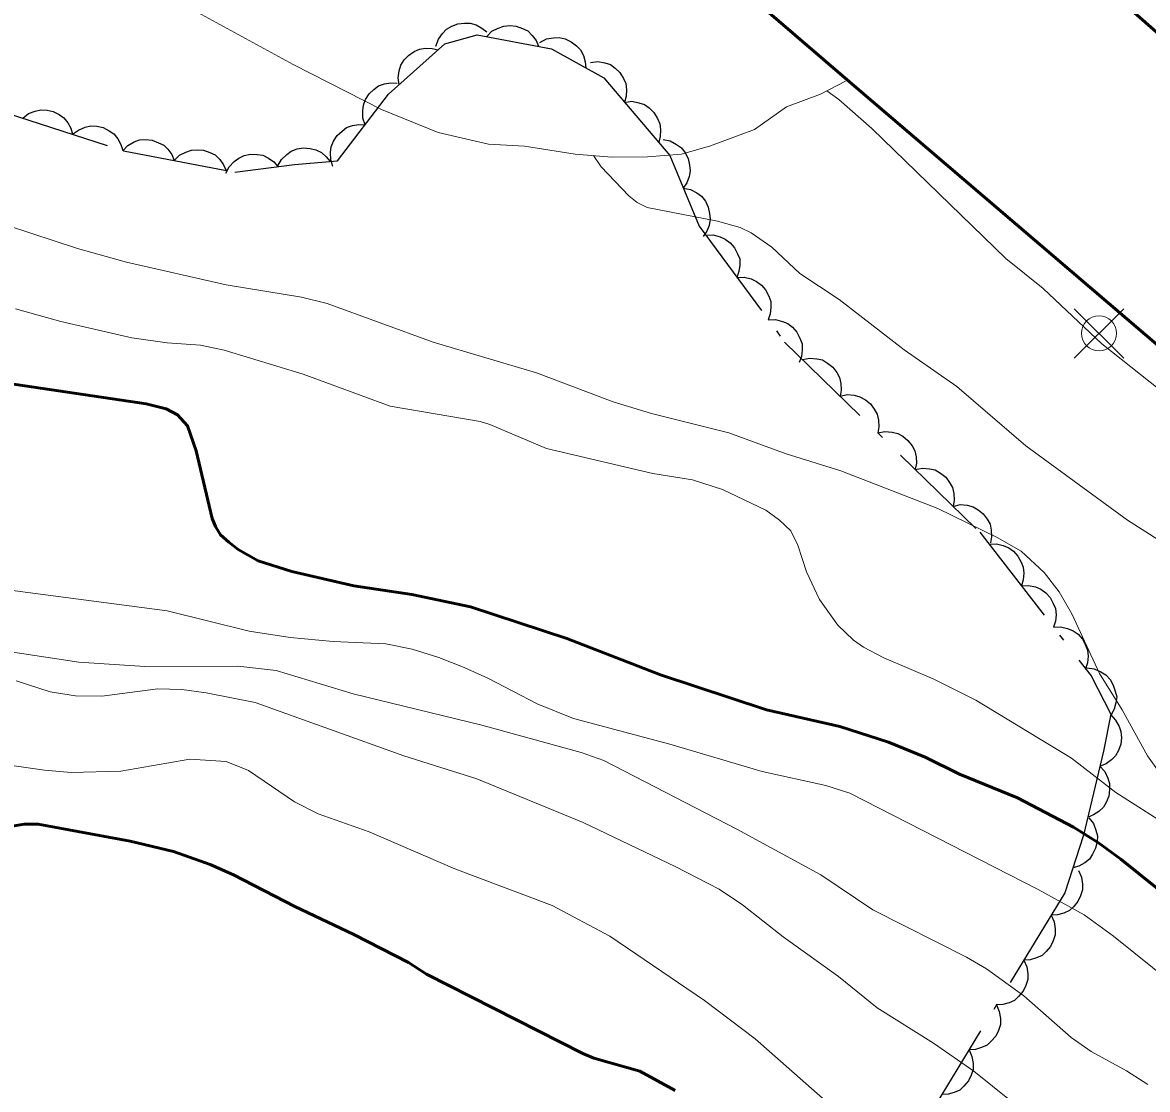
# Model space of a CAD drawing. Extents: x 356765 to 358572, y 5103174 to 5104650.
# Drawn here: x 357745.32 to 357777.43, y 5103515.26 to 5103545.71 of the extents above; entities that cross this region are included whole.
import ezdxf

# ---------------------------------------------------------------- set-up
doc = ezdxf.new("R2010")
doc.units = 0
doc.header["$LTSCALE"] = 0.6
doc.linetypes.add('DOT_DASHED', pattern=[7.7, 5, -1.2, 0.3, -1.2])
for name, color, linetype, lineweight in [('1', 7, 'Continuous', 53), ('19', 7, 'Continuous', 13), ('2', 7, 'Continuous', 13), ('21', 7, 'Continuous', 53), ('36', 7, 'Continuous', 13), ('44', 7, 'Continuous', 25)]:
    doc.layers.add(name, color=color, linetype=linetype, lineweight=lineweight)

msp = doc.modelspace()

# ---------------------------------------------------------------- linework, layer by layer
at = {"layer": '1'}
for points in [[(357779.24, 5103519.76), (357776.67, 5103521.83), (357776.03, 5103522.3), (357775.32, 5103522.74), (357773.72, 5103523.58), (357772.06, 5103524.26), (357771.08, 5103524.74), (357770.04, 5103525.17), (357768.65, 5103525.62), (357766.56, 5103526.09), (357763.53, 5103527.09), (357760.86, 5103528.13), (357758.11, 5103529.03), (357756.43, 5103529.38), (357754.78, 5103529.63), (357753.01, 5103530.04), (357752.05, 5103530.34), (357751.48, 5103530.67), (357751.21, 5103530.88), (357750.97, 5103531.09), (357750.83, 5103531.32), (357750.73, 5103531.55), (357750.28, 5103533.48), (357750.03, 5103534.2), (357749.74, 5103534.51), (357749.42, 5103534.68), (357748.85, 5103534.83), (357743.84, 5103535.57)], [(357763.95, 5103515.23), (357762.94, 5103515.78), (357761.63, 5103516.15), (357761.31, 5103516.28), (357756.85, 5103518.55), (357756.34, 5103518.88), (357754.78, 5103519.68), (357753.09, 5103520.48), (357751.34, 5103521.38), (357750.68, 5103521.68), (357749.63, 5103522.05), (357748.39, 5103522.34), (357745.77, 5103522.83), (357745.37, 5103522.83), (357744.62, 5103522.7)]]:
    msp.add_lwpolyline(points, dxfattribs=at)
at = {"layer": '19'}
msp.add_lwpolyline([(357768.81, 5103544.04), (357768.1, 5103543.66), (357767.13, 5103543.3), (357766.21, 5103542.66), (357764.96, 5103542.19), (357764.13, 5103541.95), (357763.16, 5103541.88), (357762.14, 5103541.87), (357761.09, 5103541.95), (357759.65, 5103542.18), (357758.62, 5103542.24), (357757.18, 5103542.57), (357755.57, 5103543.23), (357753.05, 5103544.51), (357749.91, 5103546.22)], dxfattribs=at)
at = {"layer": '2'}
for points in [[(357778.33, 5103534.79), (357776.13, 5103536.54), (357774.45, 5103538.12), (357773.39, 5103538.97), (357769.56, 5103542.68), (357768.62, 5103543.51), (357768.28, 5103543.76)], [(357761.62, 5103541.91), (357761.84, 5103541.59), (357762.63, 5103540.76), (357762.86, 5103540.57), (357763.15, 5103540.43), (357765.16, 5103540.04), (357765.8, 5103539.86), (357766.12, 5103539.71), (357766.71, 5103539.3), (357767.51, 5103538.55), (357768.63, 5103537.8), (357770.48, 5103536.37), (357771.99, 5103535.32), (357773.96, 5103533.63), (357776.86, 5103531.51), (357779.53, 5103529.8)], [(357777.81, 5103524.25), (357777.43, 5103524.78), (357776.71, 5103526.09), (357776.06, 5103527.13), (357775.27, 5103528.83), (357774.91, 5103529.46), (357774.48, 5103530.01), (357773.82, 5103530.62), (357773.14, 5103531.01), (357771.45, 5103531.84), (357768.68, 5103532.91), (357767.12, 5103533.4), (357765.48, 5103534), (357763.27, 5103534.55), (357762.18, 5103534.88), (357759.99, 5103535.71), (357757.04, 5103536.59), (357754.02, 5103537.69), (357753.28, 5103537.87), (357751.13, 5103538.22), (357748.29, 5103538.87), (357746.89, 5103539.26), (357744.92, 5103539.91)], [(357778.29, 5103522.61), (357776.53, 5103523.73), (357775.26, 5103524.71), (357772.53, 5103526.37), (357771.33, 5103526.97), (357769.9, 5103527.58), (357769.32, 5103527.88), (357769.04, 5103528.08), (357768.59, 5103528.51), (357768.07, 5103529.24), (357767.7, 5103530.03), (357767.45, 5103530.79), (357767.25, 5103531.2), (357766.93, 5103531.51), (357766.54, 5103531.79), (357765.3, 5103532.38), (357764.44, 5103532.66), (357763.31, 5103532.84), (357760.28, 5103533.55), (357758.66, 5103534.24), (357758.38, 5103534.32), (357755.81, 5103534.76), (357753.33, 5103535.67), (357751.08, 5103536.36), (357750.4, 5103536.5), (357749.45, 5103536.57), (357748.44, 5103536.71), (357746.41, 5103537.18), (357745.12, 5103537.54)], [(357779.27, 5103517.38), (357776.46, 5103519.63), (357775.62, 5103520.24), (357774.31, 5103520.96), (357768.93, 5103523.71), (357768.25, 5103523.93), (357766.43, 5103524.33), (357763.8, 5103525.11), (357761.05, 5103525.84), (357760.01, 5103526.26), (357758.62, 5103526.99), (357757.93, 5103527.3), (357757.2, 5103527.59), (357756.44, 5103527.82), (357755.69, 5103527.98), (357754.19, 5103528.04), (357752.96, 5103528.16), (357751.79, 5103528.34), (357749.45, 5103528.92), (357744.75, 5103529.54)], [(357777.44, 5103515.4), (357776.83, 5103515.79), (357775.82, 5103516.34), (357775.25, 5103516.74), (357773.9, 5103517.93), (357772.83, 5103518.7), (357772.26, 5103519.03), (357769.59, 5103520.38), (357768.11, 5103521.38), (357765.71, 5103522.69), (357761.91, 5103524.65), (357761.27, 5103524.87), (357758.43, 5103525.65), (357754.76, 5103526.55), (357752.56, 5103527.21), (357751.47, 5103527.34), (357748.81, 5103527.33), (357746.93, 5103527.45), (357743.59, 5103527.96)], [(357777.84, 5103511.29), (357776.67, 5103512.13), (357775.04, 5103513.71), (357772.47, 5103515.78), (357771.32, 5103516.58), (357769.71, 5103517.59), (357768.61, 5103518.48), (357767.03, 5103519.61), (357765.87, 5103520.53), (357765.2, 5103520.97), (357763.95, 5103521.62), (357761.32, 5103522.88), (357758.29, 5103524.12), (357756.2, 5103524.78), (357751.96, 5103526.3), (357750.56, 5103526.58), (357749.87, 5103526.67), (357749.18, 5103526.69), (357747.58, 5103526.48), (357746.83, 5103526.49), (357746.11, 5103526.61), (357745.14, 5103526.92)], [(357779.85, 5103505.94), (357777.23, 5103507.79), (357775.62, 5103508.69), (357774.84, 5103509.26), (357773.14, 5103510.63), (357771.78, 5103511.88), (357770.57, 5103512.88), (357766.23, 5103516.7), (357764.79, 5103517.8), (357762.08, 5103519.63), (357760.44, 5103520.51), (357757.66, 5103521.55), (357755.21, 5103522.61), (357753.76, 5103523.12), (357753.08, 5103523.47), (357751.77, 5103524.36), (357751.13, 5103524.62), (357750.1, 5103524.68), (357748.13, 5103524.34), (357746.71, 5103524.3), (357745.95, 5103524.37), (357741.61, 5103524.99)]]:
    msp.add_lwpolyline(points, dxfattribs=at)
at = {"layer": '21'}
for points in [[(357609.42, 5103694), (357620.2, 5103685.76), (357630.29, 5103677.74), (357638.22, 5103670.75), (357649.79, 5103660.22), (357666.81, 5103644.4), (357691.49, 5103621.57), (357705.7, 5103608.53), (357720.27, 5103594.97), (357725.87, 5103589.74), (357737.61, 5103580.01), (357753.29, 5103566.65), (357772.09, 5103550.34), (357790.98, 5103533.8), (357803.11, 5103523.29), (357815.96, 5103512.34), (357841.89, 5103502.09), (357843.77, 5103501.5), (357845.45, 5103501.88), (357846.53, 5103502.66), (357866.19, 5103521.97)], [(357727.18, 5103579.66), (357739.94, 5103568.96), (357748.99, 5103561.16), (357753.23, 5103557.51), (357769.06, 5103543.9), (357785.67, 5103529.71), (357802.28, 5103515.82), (357809.74, 5103509.32), (357813.44, 5103505.69), (357820.55, 5103498.05), (357824.21, 5103492.98), (357826.16, 5103489.76), (357827.75, 5103486.04), (357828.17, 5103484.17), (357828.46, 5103482.71), (357828.59, 5103481), (357828.35, 5103479.87), (357827.72, 5103478.51), (357826.39, 5103476.07), (357811.09, 5103450.11), (357800.54, 5103432.03), (357790.27, 5103414.46), (357780.85, 5103398.59), (357773.84, 5103386.53)]]:
    msp.add_lwpolyline(points, dxfattribs=at)
at = {"layer": '36'}
for p, q in [((357776.75, 5103536.13), (357775.34, 5103537.54)), ((357775.34, 5103536.13), (357776.75, 5103537.54))]:
    msp.add_line(p, q, dxfattribs=at)
msp.add_circle((357776.0468, 5103536.8374), 0.5, dxfattribs=at)
at = {"layer": '44'}
for points in [[(357757.12, 5103545.03), (357757.19, 5103545.23), (357757.31, 5103545.4), (357757.42, 5103545.52), (357757.57, 5103545.61), (357757.75, 5103545.67), (357757.94, 5103545.69), (357758.1, 5103545.69), (357758.27, 5103545.64), (357758.43, 5103545.55), (357758.57, 5103545.44)], [(357758.57, 5103545.31), (357758.72, 5103545.46), (357758.9, 5103545.55), (357759.06, 5103545.61), (357759.23, 5103545.62), (357759.41, 5103545.61), (357759.59, 5103545.54), (357759.74, 5103545.47), (357759.87, 5103545.34), (357759.98, 5103545.2), (357760.05, 5103545.03)], [(357760.09, 5103545.14), (357760.28, 5103545.24), (357760.48, 5103545.27), (357760.64, 5103545.28), (357760.81, 5103545.24), (357760.98, 5103545.16), (357761.13, 5103545.04), (357761.25, 5103544.93), (357761.33, 5103544.77), (357761.38, 5103544.59), (357761.4, 5103544.41)], [(357756.07, 5103543.93), (357756.04, 5103544.13), (357756.07, 5103544.33), (357756.12, 5103544.49), (357756.21, 5103544.64), (357756.34, 5103544.77), (357756.5, 5103544.88), (357756.65, 5103544.95), (357756.82, 5103544.98), (357757.01, 5103544.97), (357757.18, 5103544.93)], [(357761.53, 5103544.57), (357761.74, 5103544.6), (357761.94, 5103544.56), (357762.1, 5103544.51), (357762.24, 5103544.41), (357762.37, 5103544.28), (357762.47, 5103544.11), (357762.54, 5103543.97), (357762.56, 5103543.79), (357762.55, 5103543.61), (357762.5, 5103543.43)], [(357755.1, 5103542.79), (357755.03, 5103542.98), (357755.03, 5103543.19), (357755.05, 5103543.35), (357755.11, 5103543.51), (357755.21, 5103543.67), (357755.35, 5103543.8), (357755.48, 5103543.9), (357755.65, 5103543.96), (357755.83, 5103543.99), (357756.01, 5103543.98)], [(357745.33, 5103542.98), (357745.49, 5103543.11), (357745.68, 5103543.18), (357745.84, 5103543.22), (357746.02, 5103543.21), (357746.2, 5103543.17), (357746.37, 5103543.08), (357746.5, 5103542.99), (357746.61, 5103542.85), (357746.7, 5103542.69), (357746.75, 5103542.52)], [(357762.5, 5103543.43), (357762.71, 5103543.46), (357762.91, 5103543.42), (357763.07, 5103543.37), (357763.21, 5103543.27), (357763.34, 5103543.14), (357763.44, 5103542.97), (357763.51, 5103542.82), (357763.53, 5103542.65), (357763.52, 5103542.46), (357763.48, 5103542.29)], [(357746.75, 5103542.52), (357746.92, 5103542.64), (357747.11, 5103542.72), (357747.27, 5103542.76), (357747.44, 5103542.75), (357747.62, 5103542.71), (357747.79, 5103542.62), (357747.93, 5103542.53), (357748.04, 5103542.39), (357748.13, 5103542.23), (357748.18, 5103542.06)], [(357754.18, 5103541.6), (357754.12, 5103541.79), (357754.11, 5103542), (357754.13, 5103542.16), (357754.2, 5103542.32), (357754.3, 5103542.48), (357754.44, 5103542.61), (357754.57, 5103542.71), (357754.74, 5103542.77), (357754.92, 5103542.8), (357755.1, 5103542.79)], [(357748.18, 5103542.05), (357748.33, 5103542.2), (357748.51, 5103542.3), (357748.66, 5103542.36), (357748.84, 5103542.37), (357749.02, 5103542.35), (357749.2, 5103542.28), (357749.35, 5103542.21), (357749.47, 5103542.09), (357749.58, 5103541.94), (357749.65, 5103541.77)], [(357763.61, 5103542.37), (357763.81, 5103542.33), (357763.99, 5103542.23), (357764.13, 5103542.13), (357764.23, 5103541.99), (357764.32, 5103541.83), (357764.36, 5103541.64), (357764.38, 5103541.48), (357764.35, 5103541.31), (357764.28, 5103541.13), (357764.18, 5103540.98)], [(357749.65, 5103541.77), (357749.8, 5103541.92), (357749.98, 5103542.01), (357750.14, 5103542.07), (357750.31, 5103542.08), (357750.49, 5103542.07), (357750.67, 5103542), (357750.82, 5103541.93), (357750.95, 5103541.8), (357751.06, 5103541.65), (357751.13, 5103541.49)], [(357751.12, 5103541.41), (357751.22, 5103541.59), (357751.36, 5103541.74), (357751.49, 5103541.84), (357751.65, 5103541.91), (357751.83, 5103541.95), (357752.02, 5103541.94), (357752.18, 5103541.92), (357752.34, 5103541.84), (357752.49, 5103541.73), (357752.61, 5103541.6)], [(357752.61, 5103541.62), (357752.71, 5103541.8), (357752.86, 5103541.94), (357752.99, 5103542.04), (357753.16, 5103542.1), (357753.34, 5103542.13), (357753.53, 5103542.11), (357753.69, 5103542.08), (357753.85, 5103542), (357753.99, 5103541.88), (357754.1, 5103541.74)], [(357764.18, 5103540.98), (357764.39, 5103540.94), (357764.57, 5103540.85), (357764.7, 5103540.75), (357764.81, 5103540.61), (357764.89, 5103540.44), (357764.93, 5103540.26), (357764.95, 5103540.1), (357764.92, 5103539.92), (357764.85, 5103539.75), (357764.75, 5103539.6)], [(357764.82, 5103539.64), (357765.03, 5103539.65), (357765.23, 5103539.59), (357765.38, 5103539.53), (357765.52, 5103539.42), (357765.64, 5103539.28), (357765.73, 5103539.11), (357765.79, 5103538.96), (357765.79, 5103538.78), (357765.77, 5103538.6), (357765.71, 5103538.43)], [(357765.71, 5103538.43), (357765.92, 5103538.44), (357766.12, 5103538.39), (357766.27, 5103538.32), (357766.41, 5103538.21), (357766.53, 5103538.08), (357766.62, 5103537.9), (357766.68, 5103537.75), (357766.68, 5103537.58), (357766.66, 5103537.39), (357766.6, 5103537.22)], [(357766.6, 5103537.22), (357766.81, 5103537.23), (357767.01, 5103537.18), (357767.16, 5103537.12), (357767.3, 5103537.01), (357767.42, 5103536.87), (357767.51, 5103536.7), (357767.57, 5103536.54), (357767.57, 5103536.37), (357767.55, 5103536.18), (357767.49, 5103536.01)], [(357767.58, 5103536.09), (357767.79, 5103536.13), (357767.99, 5103536.11), (357768.15, 5103536.08), (357768.3, 5103535.99), (357768.45, 5103535.87), (357768.56, 5103535.72), (357768.64, 5103535.58), (357768.68, 5103535.41), (357768.69, 5103535.22), (357768.66, 5103535.04)], [(357768.66, 5103535.04), (357768.86, 5103535.09), (357769.06, 5103535.07), (357769.22, 5103535.03), (357769.38, 5103534.94), (357769.52, 5103534.83), (357769.63, 5103534.67), (357769.71, 5103534.53), (357769.75, 5103534.36), (357769.76, 5103534.17), (357769.73, 5103534)], [(357769.73, 5103534), (357769.93, 5103534.04), (357770.14, 5103534.02), (357770.3, 5103533.98), (357770.45, 5103533.9), (357770.59, 5103533.78), (357770.71, 5103533.63), (357770.79, 5103533.48), (357770.83, 5103533.31), (357770.84, 5103533.13), (357770.8, 5103532.95)], [(357770.8, 5103532.95), (357771.01, 5103532.99), (357771.21, 5103532.97), (357771.37, 5103532.94), (357771.52, 5103532.85), (357771.67, 5103532.73), (357771.78, 5103532.58), (357771.86, 5103532.44), (357771.9, 5103532.27), (357771.91, 5103532.08), (357771.88, 5103531.9)], [(357771.88, 5103531.9), (357772.08, 5103531.95), (357772.28, 5103531.93), (357772.45, 5103531.89), (357772.6, 5103531.8), (357772.74, 5103531.69), (357772.85, 5103531.53), (357772.94, 5103531.39), (357772.97, 5103531.22), (357772.98, 5103531.03), (357772.95, 5103530.86)], [(357772.91, 5103530.82), (357773.12, 5103530.83), (357773.31, 5103530.78), (357773.47, 5103530.72), (357773.61, 5103530.62), (357773.73, 5103530.48), (357773.82, 5103530.31), (357773.88, 5103530.16), (357773.9, 5103529.99), (357773.88, 5103529.8), (357773.83, 5103529.63)], [(357773.83, 5103529.63), (357774.03, 5103529.64), (357774.23, 5103529.6), (357774.39, 5103529.54), (357774.53, 5103529.43), (357774.65, 5103529.3), (357774.74, 5103529.13), (357774.8, 5103528.98), (357774.82, 5103528.8), (357774.8, 5103528.62), (357774.75, 5103528.45)], [(357774.75, 5103528.45), (357774.95, 5103528.46), (357775.15, 5103528.41), (357775.31, 5103528.35), (357775.45, 5103528.25), (357775.57, 5103528.11), (357775.66, 5103527.94), (357775.72, 5103527.79), (357775.74, 5103527.62), (357775.72, 5103527.43), (357775.66, 5103527.26)], [(357775.7, 5103527.29), (357775.91, 5103527.26), (357776.1, 5103527.18), (357776.24, 5103527.09), (357776.36, 5103526.96), (357776.45, 5103526.8), (357776.51, 5103526.62), (357776.55, 5103526.46), (357776.53, 5103526.29), (357776.48, 5103526.11), (357776.39, 5103525.95)], [(357776.38, 5103525.95), (357776.52, 5103525.8), (357776.62, 5103525.62), (357776.67, 5103525.47), (357776.69, 5103525.29), (357776.67, 5103525.11), (357776.6, 5103524.93), (357776.52, 5103524.78), (357776.4, 5103524.66), (357776.25, 5103524.55), (357776.08, 5103524.48)], [(357776.07, 5103524.48), (357776.21, 5103524.33), (357776.3, 5103524.14), (357776.35, 5103523.99), (357776.35, 5103523.81), (357776.33, 5103523.63), (357776.25, 5103523.45), (357776.17, 5103523.31), (357776.04, 5103523.19), (357775.89, 5103523.09), (357775.72, 5103523.02)], [(357775.76, 5103523.01), (357775.89, 5103522.85), (357775.96, 5103522.66), (357776, 5103522.5), (357775.99, 5103522.32), (357775.95, 5103522.14), (357775.86, 5103521.97), (357775.77, 5103521.83), (357775.64, 5103521.72), (357775.47, 5103521.63), (357775.3, 5103521.58)], [(357775.46, 5103521.51), (357775.55, 5103521.32), (357775.57, 5103521.12), (357775.57, 5103520.95), (357775.52, 5103520.78), (357775.44, 5103520.62), (357775.32, 5103520.47), (357775.2, 5103520.36), (357775.04, 5103520.29), (357774.86, 5103520.24), (357774.68, 5103520.23)], [(357774.68, 5103520.23), (357774.77, 5103520.04), (357774.79, 5103519.84), (357774.79, 5103519.67), (357774.74, 5103519.5), (357774.66, 5103519.34), (357774.54, 5103519.19), (357774.42, 5103519.08), (357774.26, 5103519.01), (357774.08, 5103518.96), (357773.9, 5103518.95)], [(357773.9, 5103518.95), (357773.99, 5103518.76), (357774.01, 5103518.56), (357774.01, 5103518.39), (357773.96, 5103518.22), (357773.88, 5103518.06), (357773.75, 5103517.91), (357773.63, 5103517.8), (357773.48, 5103517.73), (357773.3, 5103517.68), (357773.12, 5103517.67)], [(357773.12, 5103517.67), (357773.2, 5103517.48), (357773.23, 5103517.28), (357773.23, 5103517.11), (357773.18, 5103516.94), (357773.1, 5103516.78), (357772.97, 5103516.63), (357772.85, 5103516.52), (357772.69, 5103516.45), (357772.52, 5103516.4), (357772.34, 5103516.39)], [(357772.34, 5103516.39), (357772.42, 5103516.2), (357772.45, 5103516), (357772.45, 5103515.83), (357772.4, 5103515.66), (357772.32, 5103515.5), (357772.19, 5103515.35), (357772.07, 5103515.24), (357771.91, 5103515.17), (357771.74, 5103515.12), (357771.56, 5103515.11)]]:
    msp.add_lwpolyline(points, dxfattribs=at)
at = {"layer": '44', "linetype": 'DOT_DASHED'}
msp.add_lwpolyline([(357744.88, 5103543.12), (357748.2, 5103542.05), (357751.38, 5103541.44), (357753.08, 5103541.66), (357754.31, 5103541.76), (357755.77, 5103543.66), (357757.37, 5103545.1), (357758.3, 5103545.36), (357760.42, 5103544.96), (357761.91, 5103544.13), (357763.8, 5103541.91), (357764.63, 5103539.9), (357767.07, 5103536.59), (357772.64, 5103531.16), (357775.82, 5103527.06), (357776.38, 5103525.97), (357776.17, 5103524.91), (357775.6, 5103522.51), (357775.07, 5103520.87), (357770.07, 5103512.67)], dxfattribs=at)

doc.saveas('drawing.dxf')
